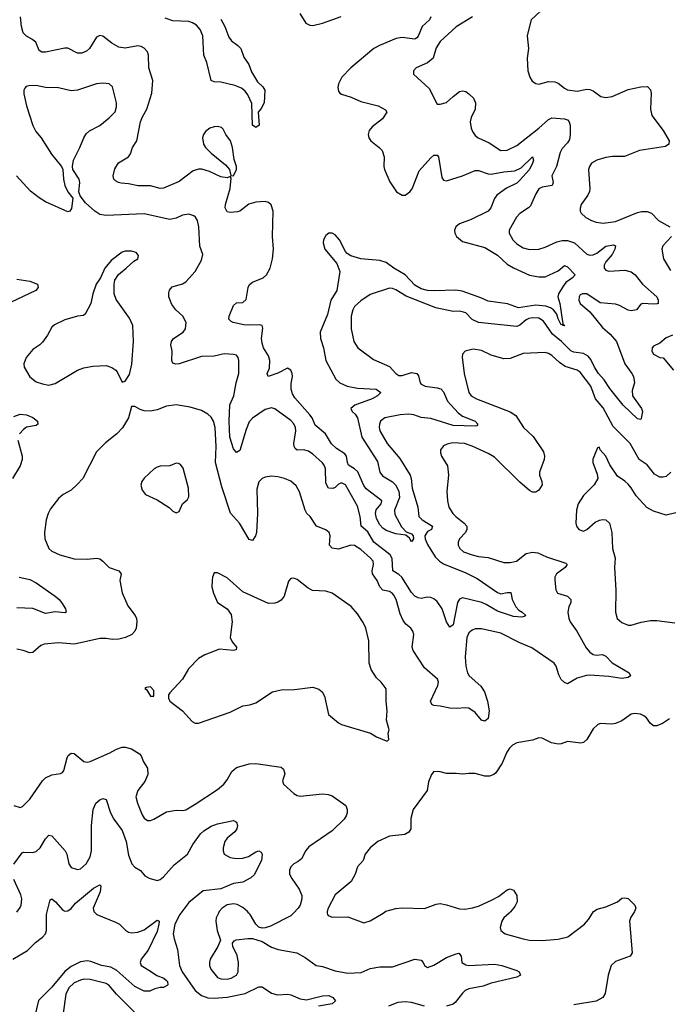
# Model space of a CAD drawing. Header units: inches. Extents: x 1843162 to 1959474, y 907081 to 1016326.
# Tile 678 of 684: x 1952047 to 1956129, y 999427 to 1005612. Entities that reach past the tile are written whole.
import ezdxf

# ---------------------------------------------------------------- set-up
doc = ezdxf.new("R2010")
doc.units = ezdxf.units.IN
doc.header["$MEASUREMENT"] = 0
doc.layers.add('B9050', color=7, linetype='Continuous')
doc.layers.add('B9959', color=7, linetype='Continuous')

msp = doc.modelspace()

# ---------------------------------------------------------------- linework, layer by layer
at = {"layer": 'B9050', "color": 5}
for points, elevation in [([(1953807.8, 1005650), (1953845.5, 1005590), (1953870, 1005578.4), (1953890, 1005575.3), (1953950, 1005589.1), (1954067.2, 1005632.8)], 520), ([(1955350, 1005692), (1955261.6, 1005610), (1955240.4, 1005530), (1955236.4, 1005510), (1955243.8, 1005430), (1955236.5, 1005370), (1955240.3, 1005290), (1955251.7, 1005251.7), (1955266.5, 1005226.5), (1955290, 1005210.5), (1955310, 1005206.7), (1955370, 1005223.1), (1955410, 1005222), (1955430, 1005213.1), (1955470, 1005180.9), (1955490, 1005171.6), (1955550, 1005162), (1955610, 1005175.8), (1955630, 1005172.8), (1955650, 1005164.2), (1955698, 1005130), (1955730, 1005122.9), (1955770, 1005130.3), (1955870, 1005173.8), (1955950.3, 1005190.3), (1955991.5, 1005191.5), (1956010, 1005170.8), (1956016, 1005150), (1956010.3, 1005050), (1956019.3, 1005010), (1956090, 1004915.5), (1956128.2, 1004850), (1956125.5, 1004830), (1956105.5, 1004814.5), (1955942.8, 1004790), (1955847.8, 1004752.2), (1955773, 1004753), (1955730, 1004745.7), (1955672.7, 1004730), (1955640.4, 1004710), (1955627, 1004690), (1955622, 1004670), (1955630.3, 1004550), (1955627.8, 1004532.2), (1955617.6, 1004510), (1955575.8, 1004450), (1955568.5, 1004428.5), (1955568.4, 1004410), (1955575.6, 1004395.6), (1955604.9, 1004370), (1955640.7, 1004350), (1955670, 1004339.6), (1955714.4, 1004334.4), (1955790, 1004344.3), (1955930, 1004400.7), (1955953.4, 1004406.6), (1955990, 1004408), (1956016.7, 1004396.7), (1956061.6, 1004350), (1956132.2, 1004310)], 560), ([(1954892, 1005630), (1954790, 1005567.2), (1954690, 1005474.7), (1954665, 1005435), (1954646, 1005370), (1954610, 1005341.4), (1954539.1, 1005310), (1954520.7, 1005290), (1954520.7, 1005270), (1954619.9, 1005179.9), (1954670, 1005081), (1954690, 1005080.5), (1954730, 1005092), (1954770, 1005130.4), (1954810, 1005160.5), (1954830, 1005165.5), (1954850, 1005160.5), (1954870, 1005146), (1954898.2, 1005118.2), (1954912.2, 1005090), (1954908.7, 1005050), (1954883.4, 1004996.6), (1954877, 1004970), (1954883.1, 1004930), (1954892.4, 1004910), (1954910, 1004884.9), (1954928.9, 1004868.9), (1954997.8, 1004837.8), (1955070, 1004790.5), (1955110, 1004792.7), (1955170, 1004822.6), (1955310, 1004930.2), (1955370, 1004984.4), (1955390, 1004995.6), (1955470, 1004988.8), (1955490, 1004981.8), (1955499.5, 1004970), (1955507, 1004947), (1955506.6, 1004890), (1955501.5, 1004858.5), (1955490, 1004838.3), (1955456.5, 1004803.5), (1955442.7, 1004777.3), (1955420.1, 1004690), (1955391.7, 1004630), (1955398.9, 1004590), (1955393.7, 1004570), (1955330, 1004559), (1955310, 1004549.7), (1955290, 1004518.4), (1955257.3, 1004442.7), (1955244.9, 1004430), (1955190, 1004395.3), (1955168.9, 1004371.1), (1955123.1, 1004290), (1955123.1, 1004270), (1955144.9, 1004230), (1955170, 1004203.6), (1955210, 1004178.4), (1955250, 1004167.6), (1955310, 1004171), (1955350, 1004183.8), (1955422.6, 1004217.4), (1955456.1, 1004223.9), (1955490, 1004224.3), (1955532.8, 1004210), (1955610, 1004139.3), (1955630, 1004131.7), (1955650, 1004134.6), (1955674, 1004146), (1955730, 1004188.3), (1955778, 1004198), (1955791.1, 1004191.1), (1955786.7, 1004170), (1955770, 1004137.7), (1955729.4, 1004090), (1955719.7, 1004070), (1955719, 1004050), (1955730, 1004038.3), (1955750, 1004032.6), (1955850, 1004038.7), (1955890, 1004027.6), (1955915.5, 1004010), (1955960.7, 1003950), (1956051.4, 1003870), (1956059.6, 1003850), (1956059.1, 1003830), (1956053.3, 1003826.7), (1956030, 1003824.1), (1955962, 1003830), (1955950, 1003825.2), (1955922.8, 1003790), (1955890, 1003782.6), (1955870, 1003787.2), (1955816.1, 1003816.1), (1955790, 1003824.4), (1955693.9, 1003833.9), (1955610, 1003889.7), (1955582.8, 1003890), (1955570, 1003882.9), (1955562.3, 1003870), (1955561.5, 1003850), (1955570, 1003828.7), (1955630, 1003777), (1955710, 1003677.5), (1955757.4, 1003637.4), (1955796.3, 1003590), (1955849.4, 1003449.4), (1955894.6, 1003390), (1955904.2, 1003370), (1955910.4, 1003330), (1955896.5, 1003283.5), (1955898, 1003250), (1955953.4, 1003170), (1955961.1, 1003150), (1955952.8, 1003107.2), (1955950, 1003101.2), (1955930, 1003103.6), (1955839.3, 1003190), (1955755.3, 1003295.3), (1955719.1, 1003350), (1955684.1, 1003390), (1955658.2, 1003430), (1955636.5, 1003476.5), (1955618.7, 1003498.7), (1955590, 1003515.5), (1955530, 1003524.1), (1955510, 1003531.1), (1955451.7, 1003590), (1955395.4, 1003635.5), (1955337.6, 1003717.6), (1955310, 1003736.4), (1955270, 1003739.3), (1955246.2, 1003733.8), (1955230, 1003727.1), (1955190, 1003692.6), (1955170, 1003683.9), (1954930, 1003709), (1954890, 1003728.7), (1954850, 1003769.7), (1954835.6, 1003775.6), (1954810, 1003780.3), (1954770, 1003778.5), (1954661.2, 1003801.2), (1954476.1, 1003876.1), (1954410, 1003915.6), (1954390, 1003924), (1954370, 1003925.4), (1954250, 1003885.7), (1954190, 1003845.1), (1954151.5, 1003810), (1954140.2, 1003790), (1954130.2, 1003750), (1954129.1, 1003670), (1954146.7, 1003590), (1954172.2, 1003550), (1954270, 1003476.4), (1954370, 1003433.6), (1954410, 1003389), (1954430, 1003375.8), (1954450, 1003376.5), (1954510, 1003396.3), (1954541.6, 1003390), (1954553.8, 1003373.8), (1954563.6, 1003330), (1954570, 1003323.2), (1954594, 1003310), (1954670, 1003300.2), (1954693.2, 1003293.2), (1954710, 1003273.7), (1954736.1, 1003216.1), (1954801.7, 1003141.8), (1954830, 1003121.4), (1954910, 1003090.9), (1954926.7, 1003070), (1954919.4, 1003060.6), (1954910, 1003057.7), (1954770, 1003063.2), (1954630, 1003107.1), (1954570, 1003112), (1954522.9, 1003130), (1954490, 1003134.6), (1954438.8, 1003130), (1954340.7, 1003110), (1954314.6, 1003090), (1954307.5, 1003070), (1954305.6, 1003050), (1954310.2, 1003030), (1954356.6, 1002950), (1954435.8, 1002855.8), (1954501.5, 1002750), (1954507.8, 1002730), (1954514.2, 1002670), (1954549.4, 1002550), (1954556.2, 1002490), (1954576.9, 1002470), (1954640.8, 1002430), (1954634.9, 1002410), (1954610, 1002396.1), (1954599.1, 1002380.9), (1954593.9, 1002370), (1954595.4, 1002350), (1954610, 1002315.5), (1954658.6, 1002238.6), (1954685.8, 1002210), (1954710, 1002192.7), (1954850, 1002137.9), (1954921.9, 1002101.9), (1955050, 1002012.8), (1955070, 1002005), (1955110, 1002013.8), (1955133.4, 1002013.4), (1955141.2, 1001970), (1955164.4, 1001924.4), (1955182.8, 1001902.8), (1955205.5, 1001890), (1955227.3, 1001870), (1955218, 1001862), (1955202.4, 1001857.6), (1955150, 1001862.4), (1955050, 1001896.4), (1954978.6, 1001938.6), (1954950.4, 1001950.4), (1954830, 1001979.8), (1954810, 1001972.6), (1954797.2, 1001950), (1954770.1, 1001810), (1954750, 1001795.1), (1954730, 1001829.3), (1954702.7, 1001910), (1954670, 1001958), (1954650, 1001974.7), (1954630, 1001983), (1954610, 1001984.7), (1954570, 1001976.9), (1954550, 1001979.7), (1954530, 1001991.3), (1954510, 1002012.6), (1954447.4, 1002110), (1954430, 1002127.4), (1954392.2, 1002150), (1954387.9, 1002227.9), (1954374.7, 1002250), (1954273.1, 1002330), (1954234.3, 1002394.3), (1954192.8, 1002430), (1954186.1, 1002490), (1954170, 1002556.9), (1954095.3, 1002690), (1954070, 1002702), (1954050, 1002694.5), (1954030, 1002673.7), (1954014.1, 1002665.9), (1953988.3, 1002668.3), (1953970, 1002700.9), (1953968.8, 1002790), (1953963.4, 1002810), (1953949.1, 1002829.1), (1953890, 1002882.9), (1953861.9, 1002901.9), (1953830.6, 1002910.6), (1953790, 1002907.7), (1953778.2, 1002918.2), (1953771.3, 1002931.3), (1953769.2, 1002950), (1953782.3, 1003030), (1953781.2, 1003050), (1953770, 1003074), (1953750, 1003094.3), (1953650, 1003167.6), (1953630, 1003173), (1953590, 1003164), (1953510, 1003109.7), (1953490, 1003086), (1953470, 1003038.4), (1953430, 1002906), (1953410, 1002894), (1953390, 1002916.2), (1953368, 1002990), (1953362.9, 1003090), (1953367.7, 1003192.3), (1953392.8, 1003250), (1953406.9, 1003330), (1953425, 1003390), (1953424.2, 1003470), (1953420.7, 1003490), (1953410, 1003503.7), (1953389.7, 1003509.7), (1953332.1, 1003512.1), (1953270, 1003497.8), (1953190, 1003495.4), (1953050, 1003449.8), (1953027.6, 1003447.6), (1953010, 1003455.1), (1953003.1, 1003470), (1953005.1, 1003530), (1952996.8, 1003570), (1953000.4, 1003590), (1953013.6, 1003610), (1953074.3, 1003650), (1953088, 1003670), (1953093, 1003710), (1953071.6, 1003750), (1953028.9, 1003788.9), (1953002.7, 1003822.7), (1952983.8, 1003870), (1952983.6, 1003896.4), (1952987.7, 1003912.3), (1953005.3, 1003934.7), (1953070, 1003953.1), (1953090, 1003965.7), (1953149.7, 1004030.3), (1953190, 1004101), (1953196.9, 1004136.9), (1953178.7, 1004190), (1953173.3, 1004310), (1953165.1, 1004350), (1953151.8, 1004371.8), (1953140.7, 1004380.7), (1953110, 1004389.7), (1953070, 1004383.1), (1953030, 1004364.2), (1952990, 1004356.2), (1952830, 1004392.4), (1952590, 1004382.4), (1952550, 1004388.6), (1952518.4, 1004410), (1952461.3, 1004461.3), (1952426, 1004506), (1952419.3, 1004530), (1952425.1, 1004590), (1952421.6, 1004610), (1952380.9, 1004670), (1952378.4, 1004690), (1952385.6, 1004730), (1952425.7, 1004810), (1952449.8, 1004870.2), (1952465.5, 1004894.5), (1952486.3, 1004913.7), (1952550, 1004947.2), (1952610, 1004994.4), (1952646.5, 1005033.5), (1952656.1, 1005063.9), (1952655.1, 1005090), (1952629.5, 1005190), (1952610, 1005209.5), (1952570, 1005214), (1952530, 1005208.5), (1952410, 1005169.7), (1952370, 1005165.7), (1952290, 1005184.2), (1952210, 1005185.1), (1952150, 1005198.7), (1952103.8, 1005196.2), (1952088.1, 1005191.9), (1952079.1, 1005180.9), (1952074, 1005170), (1952073.2, 1005146.8), (1952090.3, 1005070), (1952130, 1004947.7), (1952148.9, 1004910), (1952181.1, 1004870), (1952246.4, 1004766.4), (1952308.8, 1004690), (1952317.1, 1004670), (1952321.3, 1004610), (1952330, 1004571), (1952350, 1004531), (1952381, 1004490), (1952373.2, 1004426.8), (1952362, 1004410), (1952350, 1004404), (1952210, 1004467.8), (1952170, 1004493.3), (1952115.4, 1004535.4), (1952026.9, 1004630)], 540), ([(1954631.4, 1005630), (1954622.4, 1005610), (1954576.5, 1005570), (1954550.7, 1005509.3), (1954541.8, 1005498.2), (1954530, 1005488.8), (1954450, 1005499), (1954412.8, 1005492.8), (1954307.6, 1005450), (1954271.5, 1005430), (1954127.2, 1005310), (1954071.7, 1005250), (1954050.3, 1005210), (1954046.6, 1005186.6), (1954050, 1005162.8), (1954059.1, 1005150), (1954070, 1005144.2), (1954130, 1005124.3), (1954190, 1005097.2), (1954299.3, 1005070), (1954345.3, 1005045.3), (1954353.7, 1005030), (1954327.9, 1004990), (1954262.1, 1004937.9), (1954243.8, 1004916.2), (1954237.4, 1004890), (1954241.1, 1004870), (1954253.7, 1004850), (1954306.7, 1004810), (1954325.7, 1004790), (1954337.3, 1004750), (1954334.6, 1004690), (1954338.9, 1004670), (1954372.5, 1004592.5), (1954414.4, 1004530), (1954450, 1004510.3), (1954470, 1004510.3), (1954499.2, 1004530), (1954512.6, 1004550), (1954557.7, 1004662.3), (1954630, 1004744.4), (1954650, 1004760.8), (1954670, 1004761.3), (1954678.3, 1004750), (1954700.5, 1004620.5), (1954710, 1004603), (1954730, 1004600.3), (1954830, 1004630.9), (1954910, 1004664.7), (1954930, 1004664.2), (1954990, 1004643.6), (1955010, 1004641.3), (1955090, 1004656.9), (1955157.7, 1004662.3), (1955199, 1004681), (1955270.2, 1004750.2), (1955274.8, 1004730), (1955270.2, 1004710.2), (1955250, 1004671.1), (1955190, 1004603.8), (1955170, 1004585.8), (1955105.5, 1004554.5), (1955046, 1004510), (1955031.2, 1004488.8), (1955007.9, 1004430), (1954990.2, 1004410), (1954884.2, 1004355.8), (1954810, 1004328.6), (1954788.2, 1004310), (1954780.2, 1004290), (1954782, 1004270), (1954791.7, 1004250), (1954830, 1004219.1), (1954970, 1004180.1), (1955050, 1004133.1), (1955110, 1004076.1), (1955150, 1004052.9), (1955250, 1004006.7), (1955310, 1003995.6), (1955350, 1003996.8), (1955430, 1004033.5), (1955470, 1004068.3), (1955490, 1004058.6), (1955538, 1004010), (1955520.3, 1003990), (1955479.5, 1003960.5), (1955461.4, 1003938.6), (1955431.9, 1003890), (1955428.8, 1003870), (1955440.4, 1003830), (1955461.1, 1003701.1), (1955472, 1003688), (1955462, 1003690), (1955458, 1003698), (1955450, 1003694.5), (1955430, 1003732.7), (1955422.1, 1003762.1), (1955400.7, 1003790), (1955382.7, 1003802.7), (1955352.7, 1003812.7), (1955290, 1003818.7), (1955180.8, 1003800.8), (1955112.4, 1003827.6), (1954990, 1003843.5), (1954944.8, 1003864.8), (1954827.2, 1003907.2), (1954787.8, 1003912.2), (1954651.4, 1003908.6), (1954610, 1003911.5), (1954570, 1003920.5), (1954530, 1003944.8), (1954468.7, 1004010), (1954399.1, 1004050), (1954350, 1004087.3), (1954310, 1004099.9), (1954189.8, 1004109.8), (1954127.9, 1004128), (1954103.9, 1004143.9), (1954095, 1004155), (1954057.4, 1004230), (1954030, 1004259.8), (1954010, 1004271.6), (1953990, 1004270.8), (1953970, 1004256.9), (1953956.5, 1004230), (1953953.4, 1004210), (1953964.2, 1004170), (1954040, 1004080), (1954059.1, 1004030), (1954039.3, 1003910), (1954001.9, 1003850), (1953980.5, 1003759.5), (1953934.3, 1003650), (1953938.1, 1003610), (1953957, 1003550), (1953971.6, 1003470), (1954032.8, 1003352.8), (1954058.4, 1003330), (1954105.5, 1003310), (1954170, 1003297.2), (1954286.8, 1003290), (1954317.3, 1003270), (1954296.4, 1003250), (1954262.3, 1003230), (1954152.4, 1003190), (1954127.6, 1003170), (1954135.8, 1003150), (1954154.1, 1003134.1), (1954170.8, 1003110.8), (1954197.5, 1002990), (1954295.9, 1002835.9), (1954309.2, 1002769.2), (1954326.6, 1002746.6), (1954390, 1002709.6), (1954409.1, 1002690), (1954430, 1002650.2), (1954434.4, 1002610), (1954403, 1002530), (1954404, 1002504), (1954446, 1002426), (1954475.1, 1002395.1), (1954510, 1002382), (1954519, 1002370), (1954521.1, 1002350), (1954510, 1002332), (1954495.6, 1002355.6), (1954474, 1002374), (1954410, 1002381.1), (1954350, 1002403.4), (1954330, 1002417), (1954310, 1002439.1), (1954290, 1002478.5), (1954282.1, 1002510), (1954286.7, 1002533.2), (1954318.4, 1002570), (1954323.5, 1002590), (1954225, 1002665), (1954210, 1002686.6), (1954170.9, 1002770.9), (1954150.5, 1002790.5), (1954114.1, 1002814.1), (1954106, 1002830), (1954100.6, 1002870), (1954090, 1002885.5), (1954038.3, 1002918.3), (1954007, 1002947), (1953969, 1003010), (1953904.3, 1003064.3), (1953885.1, 1003110), (1953870.9, 1003130), (1953776.7, 1003236.7), (1953762.1, 1003262.1), (1953753.5, 1003290), (1953753.3, 1003326.7), (1953760.3, 1003370), (1953758.5, 1003390), (1953750, 1003410.7), (1953730, 1003423.5), (1953670, 1003390.8), (1953609, 1003370), (1953602.6, 1003390), (1953617.1, 1003422.9), (1953619, 1003470), (1953610, 1003501.1), (1953579.9, 1003550), (1953570, 1003579.5), (1953567.3, 1003610), (1953574.9, 1003674.9), (1953571.5, 1003691.5), (1953555.8, 1003695.8), (1953490, 1003691.9), (1953455.6, 1003695.6), (1953388.7, 1003710), (1953375.3, 1003715.3), (1953360.9, 1003730), (1953362.9, 1003750), (1953390, 1003817.3), (1953410, 1003832.7), (1953450, 1003834.4), (1953470, 1003854), (1953483.1, 1003930), (1953491.4, 1003948.6), (1953510, 1003962.8), (1953576, 1003990), (1953598.8, 1004010), (1953620.2, 1004050), (1953635.3, 1004110), (1953641.7, 1004170), (1953636.3, 1004250), (1953639.1, 1004410), (1953628.2, 1004448.2), (1953610, 1004462.7), (1953590, 1004468.8), (1953530, 1004466.1), (1953487.7, 1004452.3), (1953430.1, 1004409.9), (1953415.5, 1004404.5), (1953370, 1004400.7), (1953350, 1004405.3), (1953337.8, 1004430), (1953339.8, 1004450), (1953370, 1004551.3), (1953376.4, 1004616.4), (1953370, 1004626), (1953350, 1004619), (1953310, 1004623.7), (1953238.7, 1004658.7), (1953191.9, 1004671.9), (1953170, 1004672), (1953136.8, 1004663.2), (1953050, 1004594.7), (1952950, 1004552.7), (1952930, 1004552.5), (1952870, 1004569), (1952790.9, 1004569.1), (1952730, 1004581.8), (1952685.4, 1004585.4), (1952668.7, 1004588.7), (1952650, 1004599.7), (1952639.1, 1004610), (1952634, 1004630), (1952644.4, 1004675.6), (1952667.7, 1004712.3), (1952731.2, 1004750), (1952743.1, 1004770), (1952756.1, 1004810), (1952782.8, 1004850), (1952806.8, 1004970), (1952818.5, 1005001.5), (1952846, 1005050), (1952877.8, 1005150), (1952884.2, 1005230), (1952858.9, 1005310), (1952856.4, 1005390), (1952849.7, 1005410), (1952830, 1005432.8), (1952810, 1005444), (1952790, 1005448.5), (1952710, 1005432.3), (1952670, 1005439.4), (1952625.3, 1005465.3), (1952570, 1005507.6), (1952550, 1005512.7), (1952530, 1005502.7), (1952485.3, 1005430), (1952466, 1005414), (1952438, 1005402), (1952410, 1005401.4), (1952350, 1005432), (1952330, 1005433.8), (1952210, 1005407.7), (1952187.1, 1005407.1), (1952170, 1005417.4), (1952147.6, 1005470), (1952124, 1005490), (1952088.9, 1005508.9), (1952069.4, 1005529.4), (1952058, 1005570), (1952051.9, 1005630)], 520), ([(1953310, 1005614.7), (1953335.5, 1005570), (1953361.5, 1005501.5), (1953378.5, 1005478.5), (1953417, 1005450), (1953436, 1005430), (1953455.9, 1005375.9), (1953486.4, 1005330), (1953503.6, 1005283.6), (1953541.1, 1005221.1), (1953574.8, 1005190), (1953586.8, 1005170), (1953582.8, 1005090), (1953565.4, 1005054.6), (1953546, 1005030), (1953551.3, 1004950), (1953530, 1004934), (1953509.8, 1004950), (1953505.5, 1005085.5), (1953480.1, 1005140.1), (1953462.9, 1005162.9), (1953440.7, 1005180.7), (1953398, 1005198), (1953310, 1005220.4), (1953270, 1005220.5), (1953249.7, 1005229.7), (1953222.8, 1005342.8), (1953205, 1005390), (1953196.8, 1005510), (1953182.1, 1005550), (1953157.9, 1005577.9), (1953133.1, 1005593.1), (1953110, 1005600.4), (1953010, 1005604.8), (1952961.7, 1005621.7)], 480), ([(1956142.3, 1004250), (1956088.6, 1004191.4), (1956081.7, 1004170), (1956092.4, 1004110), (1956136, 1004036)], 560), ([(1952030, 1003981.5), (1952110, 1003969), (1952158, 1003950), (1952163, 1003930), (1952147.7, 1003910), (1951990, 1003835.4)], 540), ([(1956149.4, 1003630.6), (1956110, 1003614.3), (1956070, 1003580.7), (1956030, 1003560.9), (1956021.6, 1003550), (1956019.1, 1003530), (1956030, 1003511), (1956070, 1003490.8), (1956090, 1003486.8), (1956155.8, 1003410)], 560), ([(1956139.5, 1002770), (1956110, 1002743.1), (1956090, 1002737.4), (1956070, 1002738.4), (1956050, 1002747.6), (1956037, 1002757), (1955990, 1002815.1), (1955939.3, 1002850), (1955883.2, 1002950), (1955776.1, 1003056.1), (1955714.1, 1003174.1), (1955665.7, 1003230), (1955636.2, 1003310), (1955570, 1003397.7), (1955550, 1003409.8), (1955474.2, 1003434.2), (1955438.2, 1003458.2), (1955390, 1003501.7), (1955370, 1003514.7), (1955350, 1003520.4), (1955210, 1003515.1), (1955130, 1003483.5), (1955090, 1003481), (1955010, 1003504), (1954950, 1003534.2), (1954896.9, 1003543.1), (1954846.8, 1003530), (1954830.5, 1003510), (1954827.1, 1003492.9), (1954840.2, 1003390), (1954870, 1003270.8), (1954883.1, 1003250), (1954918, 1003230), (1955128.9, 1003148.9), (1955165.1, 1003125.1), (1955213, 1003050), (1955274, 1002994), (1955337.8, 1002897.8), (1955344.9, 1002870), (1955342, 1002850), (1955313.1, 1002770), (1955313.4, 1002750), (1955328.4, 1002710), (1955330.4, 1002690), (1955310, 1002657), (1955290, 1002644.2), (1955270, 1002644.7), (1955250, 1002655.1), (1955190, 1002706.9), (1955030, 1002862.9), (1954990, 1002886.8), (1954890, 1002933.1), (1954842, 1002950), (1954766.5, 1002953.5), (1954733.9, 1002946.1), (1954710, 1002935.1), (1954690.4, 1002909.6), (1954690.4, 1002890), (1954698.4, 1002870), (1954735.3, 1002810), (1954740.9, 1002750), (1954731.8, 1002650), (1954735.6, 1002590), (1954743.6, 1002550), (1954768.8, 1002510), (1954787.6, 1002490), (1954840.2, 1002450), (1954856, 1002430), (1954857.4, 1002410), (1954848.9, 1002391.1), (1954810.3, 1002350), (1954801.7, 1002330), (1954801.7, 1002310), (1954811.8, 1002290), (1954834.9, 1002270), (1954890.5, 1002250), (1954930, 1002240.2), (1954990, 1002233.5), (1955090, 1002202.6), (1955130, 1002201.2), (1955169.8, 1002210.2), (1955230, 1002258.3), (1955270, 1002267.6), (1955302.2, 1002262.2), (1955357, 1002237), (1955478.4, 1002198.4), (1955488.2, 1002190), (1955474, 1002170), (1955421.1, 1002130), (1955410.4, 1002110), (1955410.5, 1002090.5), (1955416.3, 1002030), (1955426.8, 1002010), (1955490, 1001990.4), (1955510.3, 1001970), (1955510.3, 1001950), (1955497.1, 1001922.9), (1955491, 1001890), (1955496.9, 1001850), (1955507.2, 1001830), (1955548, 1001770), (1955606.4, 1001666.4), (1955630, 1001638.9), (1955650, 1001624.9), (1955670, 1001619.7), (1955710, 1001623.5), (1955730, 1001614.4), (1955770, 1001572.2), (1955877.6, 1001510), (1955886, 1001490), (1955870, 1001479.7), (1955830, 1001474.2), (1955750, 1001486), (1955630, 1001494), (1955608.5, 1001491.5), (1955550, 1001476.3), (1955490, 1001440.5), (1955470, 1001447.8), (1955450, 1001468), (1955435.9, 1001495.9), (1955418.7, 1001550), (1955405.1, 1001570), (1955265.5, 1001665.5), (1955190, 1001697.7), (1955070, 1001758), (1954950, 1001785.3), (1954910, 1001785.1), (1954890, 1001776.4), (1954870, 1001759.7), (1954856, 1001730), (1954846.5, 1001610), (1954851.5, 1001550), (1954860.9, 1001510), (1954871.3, 1001490), (1954945.1, 1001425.1), (1954966.8, 1001390), (1954986, 1001330), (1954997.8, 1001270), (1954990, 1001222.7), (1954970, 1001205.1), (1954950, 1001211.8), (1954910, 1001259.7), (1954870, 1001286.3), (1954850, 1001289.6), (1954790, 1001284.7), (1954750, 1001286.9), (1954690, 1001300.4), (1954650, 1001304.2), (1954637.2, 1001310), (1954628.3, 1001330), (1954673.8, 1001430), (1954677.8, 1001450), (1954673.1, 1001470), (1954590, 1001541.4), (1954519.7, 1001650), (1954514, 1001670), (1954522.8, 1001750), (1954518.5, 1001770), (1954505.1, 1001790), (1954474, 1001814), (1954457.2, 1001837.2), (1954438.8, 1001878.8), (1954413.3, 1001970), (1954397.7, 1001997.7), (1954390, 1002007.8), (1954370, 1002019.1), (1954330, 1002028.2), (1954310, 1002049.7), (1954292.9, 1002090), (1954263.9, 1002130), (1954260.9, 1002150), (1954271.3, 1002190), (1954268.1, 1002210), (1954252.4, 1002230), (1954190, 1002284.7), (1954150, 1002309.8), (1954127.7, 1002310), (1954050, 1002286.3), (1954010, 1002292.4), (1953994.5, 1002310), (1953998, 1002370), (1953991.1, 1002390), (1953970, 1002407.8), (1953911.1, 1002431.1), (1953871.5, 1002490), (1953850.9, 1002510.9), (1953841.1, 1002530), (1953806, 1002646), (1953783.9, 1002683.9), (1953750, 1002712.8), (1953710, 1002729.7), (1953670, 1002739.7), (1953630, 1002744.4), (1953590, 1002738.7), (1953570, 1002729.6), (1953550.3, 1002709.7), (1953536.5, 1002663.5), (1953542.2, 1002510), (1953534.4, 1002390), (1953528.8, 1002370), (1953510, 1002339.5), (1953490, 1002347.3), (1953429, 1002450), (1953372.7, 1002512.7), (1953317, 1002677), (1953276.8, 1002830), (1953281.5, 1002930), (1953274.5, 1003050), (1953265.1, 1003090), (1953250, 1003114), (1953230, 1003134), (1953190, 1003157.6), (1953118, 1003178), (1953030, 1003192.6), (1952970, 1003185.1), (1952910, 1003160.4), (1952870, 1003152.4), (1952830, 1003154.7), (1952803.5, 1003163.5), (1952770, 1003182.7), (1952750, 1003182), (1952730.4, 1003110), (1952692.5, 1003047.5), (1952658.4, 1003010), (1952586.6, 1002953.4), (1952530, 1002896.2), (1952443.1, 1002730), (1952409, 1002691), (1952370, 1002657), (1952320.7, 1002630), (1952290, 1002604.5), (1952240.5, 1002539.5), (1952225.3, 1002510), (1952212.9, 1002470), (1952202.3, 1002390), (1952205, 1002350), (1952230, 1002290.4), (1952250, 1002272.8), (1952299.1, 1002250), (1952390, 1002225.5), (1952470, 1002222.3), (1952530, 1002228.7), (1952550, 1002224.4), (1952570, 1002210.5), (1952610, 1002170.4), (1952670.4, 1002150.4), (1952679.3, 1002139.3), (1952684, 1002130), (1952676.4, 1002090), (1952690.5, 1002010.5), (1952727.2, 1001930), (1952771.8, 1001870), (1952780.4, 1001850), (1952783, 1001830), (1952779.1, 1001790), (1952770.7, 1001770), (1952750.7, 1001750), (1952711, 1001730), (1952670, 1001720.5), (1952630, 1001718), (1952590, 1001724.4), (1952550, 1001724.2), (1952391.6, 1001688.4), (1952290, 1001697.6), (1952201, 1001690), (1952179.5, 1001680.5), (1952130, 1001636.2), (1952110, 1001634), (1952069.7, 1001649.7), (1952030, 1001656.9)], 560), ([(1952010, 1003118.3), (1952050, 1003133.2), (1952090.6, 1003130), (1952130, 1003112), (1952159.5, 1003090), (1952162, 1003070), (1952150, 1003062.4), (1952090, 1003051.2), (1952070, 1003038), (1952045.3, 1003010)], 540), ([(1952035.6, 1002970), (1952063.1, 1002870), (1952062.6, 1002850), (1952050, 1002809.5), (1952001.7, 1002730)], 540), ([(1956170, 1002513.3), (1956110, 1002499.7), (1956030, 1002524.4), (1955987, 1002547), (1955920.4, 1002620.4), (1955890, 1002671.8), (1955870, 1002694), (1955850, 1002713.3), (1955804, 1002744), (1955754.7, 1002814.7), (1955729.4, 1002869.4), (1955695.3, 1002910), (1955690, 1002926), (1955678, 1002922), (1955648.6, 1002851.4), (1955648, 1002830), (1955676.4, 1002756.4), (1955679.1, 1002730), (1955657.3, 1002690), (1955590, 1002622), (1955556.4, 1002570), (1955546.7, 1002530), (1955542.4, 1002450), (1955546, 1002430), (1955560.7, 1002410), (1955590, 1002399.3), (1955610, 1002408.4), (1955663.7, 1002456.3), (1955690, 1002468.4), (1955710, 1002472.7), (1955730, 1002470.5), (1955752.4, 1002450), (1955768.7, 1002390), (1955772.2, 1002290), (1955788.2, 1002230), (1955783.8, 1002170), (1955792.1, 1002027.9), (1955790.6, 1001890), (1955802, 1001850), (1955830, 1001826), (1955870, 1001808), (1955890, 1001807.7), (1955953.1, 1001826.9), (1956010, 1001837), (1956050, 1001838.7), (1956163.4, 1001823.4)], 580), ([(1952043.7, 1002110), (1952110, 1002094.9), (1952150, 1002073.4), (1952270, 1001990.3), (1952294.6, 1001970), (1952308.9, 1001950), (1952334.4, 1001910), (1952338.8, 1001890), (1952330, 1001886), (1952270, 1001891.1), (1952210, 1001881.1), (1952130, 1001913.2), (1952030, 1001917.4)], 540), ([(1956130, 1001219.7), (1956087.3, 1001190), (1956050, 1001175.1), (1956030, 1001175.6), (1956012, 1001190), (1955986.5, 1001226.5), (1955970, 1001239.7), (1955949, 1001250), (1955910, 1001254.4), (1955890, 1001248.7), (1955830, 1001207), (1955790, 1001190.7), (1955766.3, 1001186.3), (1955694, 1001190), (1955676.9, 1001183.1), (1955650, 1001156.2), (1955610, 1001089.6), (1955590, 1001071.3), (1955573.5, 1001066.5), (1955490, 1001077.7), (1955450, 1001063.5), (1955430, 1001061.1), (1955388.7, 1001068.7), (1955330, 1001099.5), (1955310, 1001100.9), (1955270, 1001085.1), (1955170, 1001068.4), (1955144.8, 1001055.2), (1955124.5, 1001035.5), (1955107.3, 1001010), (1955078.4, 1000941.6), (1955038.8, 1000881.2), (1955026.7, 1000870), (1955000.1, 1000859.9), (1954970, 1000859.8), (1954910, 1000876.8), (1954870, 1000877.2), (1954831.5, 1000871.5), (1954790, 1000877), (1954730, 1000875.6), (1954690, 1000887.3), (1954650, 1000889), (1954634.8, 1000870), (1954615.3, 1000824.7), (1954606.8, 1000770), (1954519.6, 1000650), (1954505.8, 1000594.1), (1954504.4, 1000530), (1954491.6, 1000508.5), (1954467.4, 1000492.6), (1954370, 1000483.9), (1954297.3, 1000450), (1954250, 1000409.3), (1954218, 1000370), (1954204.9, 1000330), (1954170.3, 1000289.7), (1954154.9, 1000245.1), (1954130, 1000197.2), (1954030, 1000114), (1953985.3, 1000030), (1953979.3, 1000010), (1953980, 1000000)], 580), ([(1952010, 1000676.4), (1952050, 1000662), (1952064, 1000670), (1952110, 1000716.3), (1952189.8, 1000830.2), (1952210, 1000848.5), (1952250, 1000868.4), (1952303.2, 1000876.8), (1952316.2, 1000883.8), (1952323.7, 1000896.3), (1952344.6, 1000975.4), (1952351.3, 1000988.7), (1952370, 1001004.9), (1952390, 1001002.4), (1952450, 1000952.6), (1952470, 1000948.3), (1952490, 1000951.1), (1952613.8, 1001006.2), (1952656.2, 1001030), (1952690, 1001041.2), (1952710, 1001042.2), (1952750, 1001032.1), (1952799.4, 1000999.4), (1952810, 1000988.2), (1952825.5, 1000950), (1952850.2, 1000910), (1952853.2, 1000870), (1952834.2, 1000825.8), (1952789.1, 1000770), (1952776.5, 1000730), (1952787.1, 1000690), (1952815.9, 1000615.9), (1952830, 1000595.3), (1952850, 1000581.7), (1952870, 1000582.3), (1952890.7, 1000589.3), (1952970, 1000634.9), (1953030, 1000646), (1953070, 1000644.4), (1953090, 1000648.5), (1953150, 1000684), (1953290, 1000776.5), (1953330, 1000810.3), (1953350, 1000835.8), (1953379.1, 1000890), (1953410, 1000914.9), (1953490, 1000936.9), (1953530, 1000939.6), (1953690, 1000915.5), (1953704.7, 1000904.7), (1953713.5, 1000873.5), (1953697.6, 1000830), (1953705.5, 1000810), (1953770.4, 1000750.4), (1953790, 1000739.1), (1953810, 1000734.4), (1953948.8, 1000748.8), (1953985.7, 1000745.7), (1954010, 1000736.4), (1954095.6, 1000675.6), (1954104.2, 1000650), (1954104.6, 1000630), (1954098.9, 1000610), (1954085.3, 1000590), (1954010, 1000516.3), (1953863.9, 1000416.1), (1953846.1, 1000393.9), (1953818.5, 1000341.5), (1953796.8, 1000323.2), (1953770, 1000309.7), (1953750.3, 1000290), (1953742.3, 1000270), (1953743.4, 1000243.4), (1953756.7, 1000216.7), (1953803.9, 1000150), (1953819.2, 1000110), (1953820.2, 1000090), (1953810.2, 1000050), (1953797.5, 1000030), (1953767.9, 1000000)], 560), ([(1952010, 1000306.4), (1952062.7, 1000377.3), (1952070, 1000382.6), (1952130, 1000379.8), (1952150, 1000387.3), (1952175.4, 1000410), (1952210, 1000465.3), (1952230, 1000488.4), (1952250, 1000486), (1952333.4, 1000390), (1952343.1, 1000370), (1952355.8, 1000310), (1952370, 1000286), (1952410, 1000274), (1952430, 1000277.6), (1952465.1, 1000310), (1952490, 1000353.4), (1952498, 1000390), (1952498.6, 1000550), (1952509.1, 1000650.9), (1952524.7, 1000690), (1952550, 1000710.3), (1952570, 1000719.5), (1952590, 1000712.7), (1952617.6, 1000630), (1952639.1, 1000590), (1952690, 1000519.5), (1952716.6, 1000450), (1952730, 1000362.8), (1952752.4, 1000310), (1952770, 1000288.2), (1952806.6, 1000266.6), (1952834, 1000234), (1952859.9, 1000219.9), (1952910, 1000203.7), (1952930, 1000210.3), (1952950, 1000226.7), (1953017.3, 1000302.7), (1953101.7, 1000370), (1953134, 1000430), (1953182.6, 1000497.4), (1953203.1, 1000516.9), (1953250, 1000544.7), (1953290, 1000561.1), (1953390, 1000581.3), (1953410.3, 1000570), (1953415.3, 1000550), (1953411.3, 1000530), (1953398.5, 1000510), (1953351.5, 1000470), (1953335.8, 1000450), (1953325.2, 1000410), (1953325.2, 1000390), (1953331.7, 1000370), (1953370, 1000348.8), (1953410, 1000343), (1953450, 1000344), (1953484.6, 1000355.4), (1953530, 1000384.2), (1953550.3, 1000390.3), (1953563.4, 1000383.4), (1953570.4, 1000370.4), (1953566, 1000330), (1953520, 1000240.1), (1953499.7, 1000220.3), (1953450, 1000193.5), (1953390, 1000185.2), (1953310, 1000152.2), (1953200.9, 1000139), (1953110, 1000067.1), (1953060, 1000000)], 540), ([(1952030, 1000004.9), (1952050, 1000034.9), (1952056.2, 1000050), (1952060.3, 1000090), (1952054.1, 1000114.1), (1952009.8, 1000210)], 540), ([(1952217.5, 1000000), (1952238, 1000082), (1952250, 1000088.5), (1952272.6, 1000070), (1952318.4, 1000018.4), (1952330, 1000011.8), (1952350, 1000012.9), (1952370, 1000027.6), (1952398.7, 1000061.3), (1952510, 1000156.9), (1952550, 1000177.1), (1952557.1, 1000170), (1952553.3, 1000133.3), (1952509.2, 1000030), (1952512.2, 1000010), (1952522.4, 1000000)], 520), ([(1954330.4, 1000000), (1954348.7, 1000011.3), (1954410, 1000028.7), (1954450, 1000031.8), (1954590, 1000028), (1954664.4, 1000055.6), (1954690, 1000059.3), (1954730, 1000052), (1954810, 1000026.7), (1954845.3, 1000025.3), (1954891.8, 1000031.8), (1954930, 1000042.6), (1955016.8, 1000083.2), (1955055.1, 1000104.9), (1955110, 1000146), (1955130, 1000153), (1955150, 1000142.8), (1955170, 1000111), (1955173.7, 1000070), (1955158.6, 1000041.4), (1955131.7, 1000008.3), (1955122.8, 1000000)], 580), ([(1955646.5, 1000000), (1955652.7, 1000010), (1955676.6, 1000023.4), (1955730, 1000038), (1955804, 1000070), (1955830, 1000094), (1955850, 1000096), (1955870, 1000091), (1955912, 1000050), (1955918, 1000030), (1955911, 1000010), (1955904.2, 1000000)], 580), ([(1953486.2, 1000000), (1953477.8, 1000010), (1953450, 1000033.8), (1953414.6, 1000054.5), (1953390, 1000058.8), (1953350, 1000051), (1953319.2, 1000030), (1953300.2, 1000010), (1953295.5, 1000000)], 560)]:
    msp.add_lwpolyline(points, dxfattribs=dict(at, elevation=elevation))
for points, elevation in [([(1953290, 1004941.5), (1953270, 1004939.8), (1953242.4, 1004930), (1953214.3, 1004910), (1953201.2, 1004890), (1953195.2, 1004870), (1953202.2, 1004830), (1953214.9, 1004810), (1953250, 1004774.3), (1953341.1, 1004701.1), (1953366, 1004670), (1953374, 1004634), (1953390, 1004632), (1953408.7, 1004670), (1953408.7, 1004690), (1953394.3, 1004734.3), (1953385.3, 1004810), (1953372.7, 1004850), (1953342.2, 1004890), (1953325.1, 1004925.1), (1953314.7, 1004934.7)], 520), ([(1952750, 1004158.4), (1952710, 1004156.9), (1952690, 1004151.5), (1952621.2, 1004098.8), (1952582.8, 1004050), (1952554, 1003990), (1952528.5, 1003950), (1952507.2, 1003890), (1952494, 1003830), (1952458.5, 1003761.5), (1952447, 1003753), (1952410, 1003749.6), (1952330, 1003726.6), (1952264.8, 1003695.2), (1952250, 1003679.5), (1952222, 1003630), (1952190, 1003586.6), (1952173.4, 1003570), (1952130, 1003540.7), (1952088.2, 1003490), (1952072.7, 1003450), (1952074.9, 1003430), (1952110, 1003368.2), (1952150, 1003337.6), (1952190, 1003323.6), (1952230, 1003315.3), (1952270, 1003325.5), (1952410, 1003410.3), (1952450, 1003424.2), (1952505.6, 1003434.4), (1952590, 1003439.3), (1952626.9, 1003426.9), (1952650.8, 1003410), (1952658.8, 1003398.8), (1952690, 1003334), (1952710, 1003342), (1952737.5, 1003382.5), (1952751.5, 1003448.5), (1952762.7, 1003590), (1952758.8, 1003690), (1952737.3, 1003737.3), (1952653.9, 1003853.9), (1952641.7, 1003890), (1952640.7, 1003950), (1952644.2, 1003975.8), (1952667.8, 1004012.2), (1952717, 1004050), (1952764.9, 1004095.1), (1952789, 1004110), (1952792.7, 1004130), (1952779, 1004150)], 560), ([(1953030, 1002825.1), (1952990, 1002809.6), (1952930, 1002806.4), (1952910, 1002800.4), (1952892.4, 1002790), (1952830, 1002732.7), (1952814, 1002710), (1952808.2, 1002688.2), (1952816.8, 1002656.8), (1952838, 1002630), (1952910, 1002596), (1952986.6, 1002546.6), (1953010, 1002524), (1953030, 1002514.8), (1953050, 1002522.8), (1953069.3, 1002570), (1953101.2, 1002598.8), (1953110, 1002614), (1953108.4, 1002670), (1953074.8, 1002794.8), (1953057.7, 1002817.7), (1953044.8, 1002824.8)], 580), ([(1953290, 1002138), (1953270, 1002138), (1953258, 1002110), (1953256, 1002090), (1953254.8, 1002050), (1953264, 1002010), (1953290.8, 1001950), (1953350.4, 1001910.4), (1953375.1, 1001875.1), (1953381.6, 1001830), (1953370.3, 1001730), (1953383.1, 1001703.1), (1953410.3, 1001670), (1953407.1, 1001652.9), (1953390, 1001648.5), (1953301.7, 1001658.3), (1953210, 1001622), (1953170, 1001599.3), (1953106.9, 1001533.1), (1953070.8, 1001470), (1952990, 1001384), (1952983, 1001370), (1952981.6, 1001350), (1952990.7, 1001330), (1953070.4, 1001270.4), (1953130, 1001204), (1953150, 1001193.4), (1953170, 1001193.4), (1953370, 1001261.3), (1953450, 1001301.3), (1953492.6, 1001307.4), (1953530, 1001319.5), (1953635.3, 1001390), (1953690, 1001403.1), (1953774.9, 1001405.1), (1953890, 1001419.3), (1953927.1, 1001407.1), (1953948.7, 1001388.7), (1953962.8, 1001362.8), (1953988.2, 1001248.2), (1954050, 1001194.8), (1954070, 1001184), (1954250.5, 1001130.5), (1954290, 1001106.8), (1954350, 1001082), (1954358, 1001082), (1954366, 1001090), (1954362, 1001130), (1954369, 1001150), (1954352.5, 1001212.5), (1954356.2, 1001270), (1954349.5, 1001330), (1954349.4, 1001409.4), (1954319.3, 1001450), (1954290, 1001478), (1954255.1, 1001530), (1954244, 1001570), (1954242, 1001710), (1954223, 1001790), (1954206.1, 1001826.1), (1954170, 1001879.5), (1954130, 1001925.1), (1954010, 1002009.6), (1953970, 1002021.6), (1953887.2, 1002027.2), (1953860.6, 1002040.6), (1953790, 1002094.5), (1953770, 1002103.7), (1953750, 1002101.2), (1953735.2, 1002084.8), (1953708.7, 1001991.3), (1953690, 1001966), (1953670, 1001952.3), (1953650, 1001946), (1953610, 1001945.1), (1953450, 1002017), (1953350, 1002106.6)], 580), ([(1952870, 1001422), (1952843.6, 1001416.4), (1952834, 1001410), (1952843.6, 1001403.6), (1952870, 1001362), (1952890, 1001362), (1952890, 1001398)], 580)]:
    msp.add_lwpolyline(points, close=True, dxfattribs=dict(at, elevation=elevation))
at = {"layer": 'B9959', "color": 5}
for points, elevation in [([(1952003.5, 999710), (1952095.6, 999764.4), (1952146, 999814), (1952191.1, 999848.9), (1952208.7, 999870), (1952214.5, 999890), (1952215, 999990), (1952217.5, 1000000)], 520), ([(1952522.4, 1000000), (1952531.3, 999991.3), (1952650, 999943.7), (1952673.4, 999930), (1952712, 999892), (1952730, 999880.7), (1952750, 999875.5), (1952790, 999880.3), (1952830, 999893.8), (1952910, 999955.3), (1952922.8, 999950), (1952922.3, 999930), (1952910, 999884.5), (1952853.7, 999766.3), (1952810.4, 999710), (1952804.2, 999690), (1952810.7, 999670), (1952870, 999635.8), (1952907.8, 999607.8), (1952953, 999590), (1952970, 999576.4), (1952975.8, 999570), (1952978, 999550), (1952974.4, 999545.6), (1952950, 999533.3), (1952930, 999533.3), (1952895.3, 999524.7), (1952864.7, 999510), (1952830, 999509.8), (1952770, 999539.3), (1952658.2, 999638.2), (1952619, 999659), (1952560.7, 999670), (1952494.8, 999694.8), (1952470, 999699.6), (1952430, 999692.9), (1952370, 999664.5), (1952330, 999633.6), (1952250, 999533.6), (1952164.2, 999450), (1952127.1, 999292.9)], 520), ([(1953060, 1000000), (1953052.5, 999990), (1953021.1, 999930), (1953012.2, 999870), (1953017.6, 999837.6), (1953039.2, 999770), (1953051.6, 999670), (1953067.2, 999630), (1953150, 999513.4), (1953190, 999483), (1953230, 999468.2), (1953270, 999464.5), (1953350, 999471.2), (1953464.8, 999495.2), (1953550, 999535.5), (1953570, 999535.6), (1953630, 999496.5), (1953666.4, 999486.4), (1953731.3, 999490), (1953750, 999486.5), (1953810, 999461.1), (1953850, 999455.6), (1953950, 999479.3), (1953990, 999481.3), (1954015.8, 999470), (1954030.5, 999449.5), (1954011, 999430), (1953925.3, 999414.7)], 540), ([(1953295.5, 1000000), (1953281.5, 999970), (1953280.3, 999950), (1953288.7, 999890), (1953308, 999830), (1953293, 999790), (1953244.6, 999710), (1953239.6, 999690), (1953239.6, 999670), (1953247.5, 999647.5), (1953290, 999594.6), (1953310, 999585.8), (1953350, 999583.8), (1953376.2, 999590), (1953409.7, 999610), (1953420.4, 999630), (1953421.7, 999690), (1953412.6, 999732.6), (1953386, 999790), (1953384, 999810), (1953395.1, 999824.9), (1953407.7, 999832.3), (1953480.5, 999840.5), (1953510, 999840.5), (1953570, 999820.4), (1953630, 999786.3), (1953670.2, 999770.2), (1953789.2, 999749.2), (1953840.4, 999720.4), (1953910, 999670.3), (1953950, 999663.2), (1954030, 999636.5), (1954110, 999621.4), (1954192.6, 999627.4), (1954250, 999650.8), (1954310, 999662), (1954390, 999661.3), (1954530.2, 999710.2), (1954570, 999704.9), (1954583, 999690), (1954590.5, 999670.5), (1954610, 999657.3), (1954650, 999672.7), (1954730, 999720.3), (1954790, 999744.4), (1954807.1, 999747.1), (1954822, 999730), (1954825.5, 999690), (1954850, 999674), (1954870.3, 999670.3), (1955030, 999679.3), (1955076.3, 999670), (1955170, 999638.2), (1955186.4, 999630), (1955193.7, 999610), (1955170, 999598.2), (1955010, 999559.8), (1954958.5, 999541.5), (1954870, 999524.5), (1954847, 999513), (1954830, 999496.4), (1954782.9, 999437.1), (1954770, 999428.2), (1954730, 999415.4)], 560), ([(1953767.9, 1000000), (1953750, 999981.8), (1953623.4, 999916.6), (1953590, 999906.3), (1953570, 999905.6), (1953550, 999911.6), (1953530, 999929.4), (1953494.6, 999990), (1953486.2, 1000000)], 560), ([(1953980, 1000000), (1953980.7, 999990), (1953984.9, 999984.9), (1954010, 999973.4), (1954110, 999977.1), (1954210, 999939.1), (1954250, 999950.4), (1954330.4, 1000000)], 580), ([(1955122.8, 1000000), (1955090.3, 999970), (1955076.9, 999950), (1955066, 999910), (1955070.4, 999890), (1955097.3, 999870), (1955210, 999837.3), (1955250, 999830.3), (1955330, 999827.2), (1955430, 999836.4), (1955492, 999850), (1955595.6, 999930), (1955621, 999959), (1955646.5, 1000000)], 580), ([(1955904.2, 1000000), (1955886.4, 999973.6), (1955878, 999950), (1955895.5, 999750), (1955882.8, 999730), (1955790, 999695.1), (1955763.1, 999670), (1955745.3, 999610), (1955725.3, 999494.7), (1955711.2, 999468.8), (1955670, 999446.9), (1955530, 999422.4)], 580), ([(1952832.6, 999312.6), (1952654.4, 999490), (1952610, 999545.6), (1952590, 999556.8), (1952490, 999582.4), (1952450, 999584.2), (1952430, 999579.2), (1952390, 999561.3), (1952355.2, 999530), (1952336.8, 999490), (1952320.3, 999370)], 540), ([(1954590, 999414.5), (1954510, 999438.6), (1954470, 999442.6), (1954422.6, 999437.4), (1954365, 999415)], 560)]:
    msp.add_lwpolyline(points, dxfattribs=dict(at, elevation=elevation))

doc.saveas('drawing.dxf')
